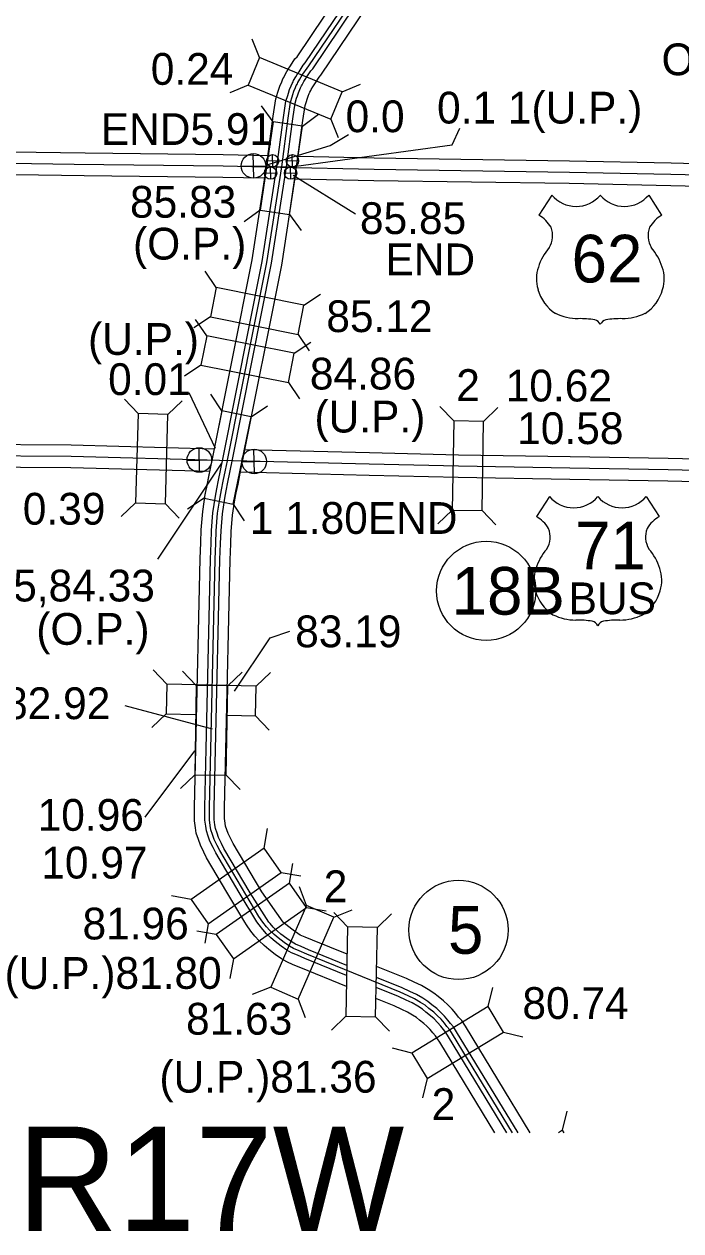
# Model space of a CAD drawing. Extents: x 31699 to 244310, y -8841 to 11474.
# Drawn here: x 131949 to 132532, y 141 to 1211 of the extents above; entities that cross this region are included whole.
import ezdxf

# ---------------------------------------------------------------- set-up
doc = ezdxf.new("R2010")
doc.units = 0
for name, color, linetype in [('B_Logo', 7, 'Continuous'), ('Level 21', 7, 'Continuous'), ('New Level (0)', 7, 'Continuous'), ('R_Border', 7, 'Continuous'), ('R_Border Notes', 7, 'Continuous'), ('R_XS_EARTHWORK_STAGE1', 7, 'Continuous'), ('R_XS_EARTHWORK_STAGE2', 7, 'Continuous'), ('S_AREA_CALC', 7, 'Continuous'), ('S_WALL', 7, 'Continuous'), ('S_WALL_ANNOT', 7, 'Continuous')]:
    doc.layers.add(name, color=color, linetype=linetype)

msp = doc.modelspace()

# ---------------------------------------------------------------- linework, layer by layer
for p, q in [((132417.3, 1059.3), (132405.7, 1041.4)), ((132503.1, 1059.3), (132514.6, 1041.4)), ((132415.1, 792.1), (132403.6, 774.3)), ((132500.9, 792.1), (132512.4, 774.3))]:
    msp.add_line(p, q)
for centre, radius, start, end in [((132438.8, 1077.4), 28.1, 220.075, 319.6701), ((132481.6, 1077.4), 28.1, 220.3299, 319.925), ((132390.7, 1015.5), 30, 30.7809, 59.9883), ((132529.7, 1015.5), 30, 120.0117, 149.2191), ((132397.3, 1023.4), 20.6, 328.8105, 21.2108), ((132523.1, 1023.4), 20.6, 158.7892, 211.1895), ((132451, 981.3), 47.9, 138.9565, 162.6913), ((132469.3, 981.3), 47.9, 17.3087, 41.0435), ((132435.2, 985.2), 31.7, 160.9576, 197.3819), ((132485.2, 985.2), 31.7, 342.6181, 19.0424), ((132440.3, 985.3), 36.7, 195.1074, 237.1312), ((132480, 985.3), 36.7, 302.8688, 344.8926), ((132441, 996.9), 47.1, 244.0771, 269.5779), ((132479.3, 996.9), 47.1, 270.4221, 295.9229), ((132442.1, 863.6), 86.2, 81.1942, 90.9539), ((132452.9, 940.9), 8.26, 28.0342, 72.9864), ((132467.5, 940.9), 8.26, 107.0136, 151.9658), ((132478.2, 863.6), 86.2, 89.0461, 98.8058), ((132436.6, 810.2), 28.1, 220.075, 319.6701), ((132479.4, 810.2), 28.1, 220.3299, 319.925), ((132388.5, 748.4), 30, 30.7809, 59.9883), ((132527.5, 748.4), 30, 120.0117, 149.2191), ((132395.1, 756.3), 20.6, 328.8105, 21.2108), ((132520.9, 756.3), 20.6, 158.7892, 211.1895), ((132448.8, 714.1), 47.9, 138.9565, 162.6913), ((132467.2, 714.1), 47.9, 17.3087, 41.0435), ((132433, 718.1), 31.7, 160.9576, 197.3819), ((132483, 718.1), 31.7, 342.6181, 19.0424), ((132438.1, 718.2), 36.7, 195.1074, 237.1312), ((132477.8, 718.2), 36.7, 302.8688, 344.8926), ((132438.8, 729.7), 47.1, 244.0771, 269.5779), ((132477.2, 729.7), 47.1, 270.4221, 295.9229), ((132439.9, 596.4), 86.2, 81.1942, 90.9539), ((132450.7, 673.7), 8.26, 28.0342, 72.9864), ((132465.3, 673.7), 8.26, 107.0136, 151.9658), ((132476.1, 596.4), 86.2, 89.0461, 98.8058)]:
    msp.add_arc(centre, radius, start, end)
at = {"layer": 'B_Logo'}
for points in [[(132177.6, 1084.3), (132183.3, 1127.5), (132185.5, 1141.6), (132186.9, 1146.4), (132187.6, 1148.4), (132188.5, 1151.5), (132189.8, 1154.6), (132190.6, 1156.4), (132191.5, 1158), (132192, 1159.1), (132193.8, 1162.1), (132194.9, 1164.1), (132196.4, 1166.4), (132200.1, 1172), (132201.8, 1173.9), (132251, 1246.9)], [(131993.6, 1086.6), (131860.5, 1088.6), (131748.1, 1089.1), (131572.5, 1093), (131471.8, 1095)], [(132176.7, 1083.9), (132125.7, 1084.9), (131993.6, 1086.6)], [(132176.7, 1083.9), (132125.7, 1084.9), (131993.6, 1086.6)], [(132129.6, 824.3), (132164.4, 999.7), (132177.6, 1084.3)], [(132699.4, 1074.2), (132611.2, 1075.4), (132522.8, 1077.5), (132432.9, 1079.5), (132259.5, 1082.1), (132176.7, 1083.9)], [(132608.2, 813.7), (132520.3, 815.7), (132433.3, 817.2), (132334.3, 818.9), (132255.3, 820.8), (132122.5, 824), (131990.9, 827.6), (131900.9, 828.2)], [(132382.3, 228.1), (132329.2, 315.5), (132326.6, 319.5), (132324.2, 322.3), (132321.9, 325.2), (132319, 328.7), (132315.6, 332), (132312.5, 335), (132308.2, 338.4), (132304.8, 341.1), (132300.6, 343.7), (132295.3, 346.9), (132289.7, 349.4), (132282.8, 352.7), (132199.8, 386.5), (132193.2, 389.3), (132188.2, 391.5), (132184.6, 393.5), (132179.8, 396.9), (132174.5, 401), (132170.8, 404), (132167.1, 407.5), (132164.1, 410.8), (132160.9, 414.8), (132157.4, 419.7), (132122.8, 478.2), (132120.5, 482.7), (132117.8, 488.2), (132116.4, 492.4), (132114.8, 496.8), (132114.3, 500.5), (132113.5, 505.6), (132113.6, 516.5), (132118.7, 736.4), (132119.3, 750.8), (132119.6, 761.8), (132120.8, 777.3), (132123, 791.5), (132124.2, 798), (132125.8, 805.7), (132127.8, 815.4), (132129.6, 823.9)]]:
    msp.add_lwpolyline(points, dxfattribs=at)
at = {"layer": 'Level 21'}
for p, q in [((132152.9, 1074.3), (132152.4, 1096)), ((132169.7, 1084.3), (132169.4, 1095.2)), ((132187.2, 1084.3), (132186.9, 1095.2)), ((132141.8, 1084.9), (132163.5, 1085.4)), ((132164.1, 1089.6), (132175, 1089.9)), ((132167.9, 1073.5), (132167.7, 1084.3)), ((132181.6, 1089.6), (132192.5, 1089.9)), ((132185.6, 1073.5), (132185.4, 1084.3)), ((132162.4, 1078.8), (132173.2, 1079)), ((132180.1, 1078.8), (132190.9, 1079)), ((132104.8, 813.6), (132104.3, 835.3)), ((132093.7, 824.2), (132115.4, 824.7)), ((132153.5, 812.4), (132153, 834.1)), ((132142.4, 823), (132164.1, 823.5)), ((132075.3, 599.4), (132062.5, 587.3))]:
    msp.add_line(p, q, dxfattribs=at)
for centre, radius in [((132152.6, 1085.2), 10.9), ((132169.6, 1089.8), 5.43), ((132187.1, 1089.8), 5.43), ((132167.8, 1078.9), 5.43), ((132185.5, 1078.9), 5.43), ((132104.6, 824.5), 10.9), ((132153.2, 823.2), 10.9)]:
    msp.add_circle(centre, radius, dxfattribs=at)
at = {"layer": 'New Level (0)'}
for points in [[(132116.5, 826.9), (132151.3, 1002), (132164.1, 1084.3), (132190.9, 1084.3)], [(132125.5, 825.1), (132160.3, 1000.4), (132173.4, 1084.3)], [(132133.7, 823.5), (132168.5, 998.9), (132181.8, 1084.3)], [(132189.3, 1073), (132190.9, 1084.3)], [(132142.6, 821.7), (132177.6, 997.3), (132189.3, 1073)], [(132101.4, 568.5), (132105.3, 736.8), (132106, 751.3), (132106.3, 762.6), (132107.6, 778.8), (132109.9, 793.8), (132111.2, 800.5), (132112.7, 808.4), (132116.5, 826.9)], [(132110.6, 568.5), (132114.5, 736.5), (132115.1, 750.9), (132115.5, 762.1), (132116.7, 777.7), (132118.9, 792.3), (132120.2, 798.8), (132121.7, 806.5), (132125.5, 825.1)], [(132118.9, 568), (132122.8, 736.2), (132123.5, 750.6), (132123.8, 761.6), (132125, 776.8), (132127.1, 790.8), (132128.3, 797.2), (132129.9, 804.9), (132133.7, 823.5)], [(132128.1, 567.7), (132132, 735.9), (132132.6, 750.3), (132132.9, 761.1), (132134.1, 775.7), (132136.2, 789.3), (132137.3, 795.4), (132138.9, 803.1), (132140.8, 812.7), (132142.6, 821.7)], [(132144.8, 414.9), (132129, 441.4), (132111, 471.8), (132108.6, 476.8), (132105.5, 483.1), (132103.8, 488), (132101.8, 493.6), (132101.1, 498.5), (132100.2, 504.6), (132100.2, 516.7), (132101.4, 568.5)], [(132155.5, 415.2), (132139.8, 441.2), (132119.1, 476.2), (132116.8, 480.9), (132114, 486.6), (132112.5, 491), (132110.8, 495.8), (132110.2, 499.9), (132109.4, 505.3), (132109.4, 516.5), (132110.6, 568.5)], [(132166.2, 414.9), (132149.7, 440.9), (132126.4, 480.2), (132124.3, 484.5), (132121.7, 489.8), (132120.3, 493.8), (132118.9, 497.8), (132118.4, 501.1), (132117.7, 505.9), (132117.7, 516.4), (132118.9, 568)], [(132178.8, 414.8), (132159.9, 441.7), (132134.5, 484.5), (132132.5, 488.6), (132130.2, 493.3), (132129, 496.8), (132127.8, 500), (132127.5, 502.5), (132126.9, 506.6), (132126.9, 516.3), (132128.1, 567.7)], [(132235, 357.7), (132194.6, 374.2), (132187.9, 377.1), (132182.3, 379.5), (132177.4, 382.3), (132171.9, 386.2), (132166.2, 390.6), (132162, 394), (132157.5, 398.2), (132153.9, 402.3), (132150.3, 406.7), (132146.3, 412.4), (132144.8, 414.9)], [(132235.2, 367.6), (132198.2, 382.6), (132191.5, 385.5), (132186.3, 387.7), (132182.3, 390), (132177.3, 393.6), (132171.9, 397.8), (132168, 400.9), (132164.1, 404.6), (132161, 408.2), (132157.6, 412.3), (132155.5, 415.2)], [(132235.4, 376.5), (132201.4, 390.3), (132194.8, 393.2), (132190, 395.2), (132186.8, 397), (132182.3, 400.3), (132177, 404.3), (132173.5, 407.2), (132170.1, 410.4), (132167.3, 413.5), (132166.2, 414.9)], [(132235.6, 386.3), (132205, 398.7), (132198.4, 401.6), (132194.1, 403.4), (132191.8, 404.7), (132187.8, 407.6), (132182.7, 411.5), (132179.5, 414.1), (132178.8, 414.8)], [(132397.9, 228.1), (132340.5, 322.6), (132337.3, 327.5), (132334.5, 330.7), (132332.2, 333.7), (132328.7, 337.8), (132324.9, 341.5), (132321.2, 345.1), (132316.5, 348.8), (132312.6, 352), (132307.6, 355.1), (132301.5, 358.8), (132295.2, 361.6), (132288.2, 364.9), (132261.8, 375.6)], [(132387.2, 228.1), (132332.8, 317.7), (132330, 322), (132327.4, 324.9), (132325.1, 327.9), (132322, 331.5), (132318.5, 335), (132315.2, 338.2), (132310.8, 341.6), (132307.3, 344.5), (132302.8, 347.3), (132297.3, 350.6), (132291.4, 353.2), (132284.5, 356.5), (132261.6, 365.8)], [(132377.4, 228.1), (132325.7, 313.2), (132323.3, 317), (132321, 319.7), (132318.7, 322.6), (132315.9, 325.8), (132312.7, 329), (132309.7, 331.9), (132305.6, 335.1), (132302.4, 337.7), (132298.4, 340.2), (132293.4, 343.2), (132287.9, 345.7), (132281.2, 348.9), (132261.4, 356.9)], [(132366.7, 228.1), (132318, 308.3), (132315.9, 311.5), (132313.9, 313.9), (132311.6, 316.8), (132309.2, 319.6), (132306.3, 322.5), (132303.7, 325), (132299.8, 327.9), (132297.1, 330.3), (132293.7, 332.3), (132289.1, 335.1), (132284.1, 337.3), (132277.5, 340.5), (132261.2, 347.1)]]:
    msp.add_lwpolyline(points, dxfattribs=at)
at = {"layer": 'R_Border Notes'}
for centre in [(132359, 708.5), (132334.5, 407.9)]:
    msp.add_circle(centre, 44, dxfattribs=at)
at = {"layer": 'R_XS_EARTHWORK_STAGE1'}
for p, q in [((132158, 1181.3), (132151.3, 1197.5)), ((132147.9, 1156.9), (132131.7, 1150.1)), ((132231.2, 1151), (132247.4, 1157.7)), ((132170.1, 1124.4), (132159.6, 1138.6)), ((132196.2, 1120.5), (132210.4, 1131)), ((132221.1, 1126.6), (132227.8, 1110.3)), ((132158.4, 1046.1), (132144.2, 1035.6)), ((132184.5, 1042.2), (132194.9, 1028)), ((132119.6, 977.3), (132109.8, 991.9)), ((132197.3, 961.8), (132211.9, 971.6)), ((132114.5, 951.4), (132099.8, 941.6)), ((132111.1, 934.6), (132101.3, 949.2)), ((132192.1, 935.9), (132201.9, 921.3)), ((132188.8, 919.1), (132203.4, 928.9)), ((132106, 908.7), (132091.3, 898.9)), ((132183.6, 893.2), (132193.4, 878.6)), ((132050.2, 865.6), (132038.1, 878.4)), ((132124.6, 868.2), (132114.9, 882.9)), ((132076.6, 864.9), (132089.4, 877)), ((132150.5, 862.9), (132165.1, 872.6)), ((132330.3, 859.2), (132318, 871.9)), ((132356.7, 858.7), (132369.3, 871)), ((132330.3, 859.2), (132328.9, 780)), ((132356.7, 858.7), (132330.3, 859.2)), ((132355.3, 779.6), (132356.7, 858.7)), ((132048.1, 786.4), (132035.3, 774.3)), ((132074.5, 785.7), (132086.6, 772.9)), ((132108.8, 790.6), (132094.1, 780.9)), ((132134.6, 785.3), (132144.3, 770.6)), ((132328.9, 780), (132316.2, 767.8)), ((132328.9, 780), (132355.3, 779.6)), ((132355.3, 779.6), (132367.5, 766.9)), ((132075.9, 625.8), (132063.7, 638.6)), ((132101.8, 624.6), (132089.6, 637.3)), ((132129.9, 624.2), (132142.6, 636.4)), ((132155.1, 624), (132167.8, 636.2)), ((132075.9, 625.8), (132075.3, 599.4)), ((132155.1, 624), (132075.9, 625.8)), ((132101.8, 624.6), (132100.5, 545.5)), ((132129.9, 624.2), (132101.8, 624.6)), ((132128.5, 545), (132129.9, 624.2)), ((132154.5, 597.6), (132155.1, 624)), ((132075.3, 599.4), (132062.5, 587.3)), ((132075.3, 599.4), (132101, 598.8)), ((132129.7, 598.2), (132154.5, 597.6)), ((132166.6, 584.9), (132154.5, 597.6)), ((132100.5, 545.5), (132087.8, 533.2)), ((132100.5, 545.5), (132128.5, 545)), ((132128.5, 545), (132140.7, 532.3)), ((132162.1, 480.5), (132165.1, 497.8)), ((132184.5, 449.3), (132187.5, 466.7)), ((132177.2, 458.9), (132194.6, 455.8)), ((132199.7, 429.7), (132193.3, 446.1)), ((132097.2, 435), (132079.9, 438.1)), ((132199.6, 427.7), (132217, 424.7)), ((132223.9, 419.1), (132240.2, 425.6)), ((132236.1, 410.6), (132223.9, 423.3)), ((132262.5, 410.1), (132275.1, 422.3)), ((132119.6, 403.9), (132102.3, 406.9)), ((132112.4, 413.4), (132109.4, 396.1)), ((132134.8, 382.3), (132131.7, 364.9)), ((132167.9, 357.2), (132151.5, 350.8)), ((132360.7, 339.9), (132364.9, 357)), ((132192.1, 346.6), (132198.5, 330.2)), ((132234.5, 331.4), (132221.8, 319.2)), ((132260.9, 330.9), (132273.1, 318.2)), ((132374.4, 317.4), (132391.5, 313.2)), ((132293, 298.8), (132275.9, 303)), ((132306.7, 276.3), (132302.5, 259.2)), ((132426.7, 230.3), (132430.9, 247.4))]:
    msp.add_line(p, q, dxfattribs=at)
for points in [[(132231.2, 1151), (132158, 1181.3), (132147.9, 1156.9), (132221.1, 1126.6)], [(132170.1, 1124.4), (132158.4, 1046.1), (132184.5, 1042.2), (132196.2, 1120.5)], [(132197.3, 961.8), (132119.6, 977.3), (132114.5, 951.4), (132192.1, 935.9)], [(132188.8, 919.1), (132111.1, 934.6), (132106, 908.7), (132183.6, 893.2)], [(132124.6, 868.2), (132108.8, 790.6), (132134.6, 785.3), (132150.5, 862.9)], [(132050.2, 865.6), (132048.1, 786.4), (132074.5, 785.7), (132076.6, 864.9)], [(132112.4, 413.4), (132177.2, 458.9), (132162.1, 480.5), (132097.2, 435)], [(132134.8, 382.3), (132199.6, 427.7), (132184.5, 449.3), (132119.6, 403.9)], [(132192.1, 346.6), (132223.9, 419.1), (132199.7, 429.7), (132167.9, 357.2)], [(132236.1, 410.6), (132234.5, 331.4), (132260.9, 330.9), (132262.5, 410.1)], [(132306.7, 276.3), (132374.4, 317.4), (132360.7, 339.9), (132293, 298.8)]]:
    msp.add_lwpolyline(points, close=True, dxfattribs=at)
msp.add_lwpolyline([(132428.1, 228.1), (132426.7, 230.3), (132423, 228.1)], dxfattribs=at)
at = {"layer": 'R_XS_EARTHWORK_STAGE2'}
for points in [[(132003.2, 1096.5), (131850.6, 1098.6)], [(132165.5, 1094.1), (132125.8, 1094.9), (132003.2, 1096.5)], [(132699.5, 1084.2), (132611.4, 1085.4), (132523.1, 1087.5), (132433, 1089.5), (132259.7, 1092.1), (132192.4, 1093.5)], [(132002.4, 1076.5), (131860.4, 1078.6), (131853.6, 1078.6)], [(132162, 1074.2), (132125.5, 1074.9), (132002.4, 1076.5)], [(132689.2, 1064.3), (132611, 1065.4), (132522.6, 1067.5), (132432.7, 1069.5), (132259.3, 1072.1), (132189.5, 1073.6)]]:
    msp.add_lwpolyline(points, dxfattribs=at)
at = {"layer": 'S_AREA_CALC'}
for points in [[(132165.4, 1093.6), (132170.1, 1129.4), (132172.4, 1144.6), (132174.2, 1150.5), (132174.9, 1152.5), (132176, 1156), (132177.6, 1159.8), (132178.7, 1162.3), (132179.4, 1163.7), (132180, 1165.2), (132182.2, 1168.8), (132183.5, 1171.1), (132185.3, 1173.8), (132189.4, 1180), (132191.2, 1182), (132239.9, 1254.3), (132240, 1254.5)], [(132173.4, 1084.3), (132179.2, 1128.1), (132181.4, 1142.6), (132183, 1147.7), (132183.6, 1149.7), (132184.6, 1152.9), (132186, 1156.2), (132186.9, 1158.2), (132187.7, 1159.8), (132188.2, 1161), (132190.2, 1164.1), (132191.3, 1166.3), (132193, 1168.7), (132196.8, 1174.5), (132198.5, 1176.5), (132247.5, 1249.2), (132248.7, 1251)], [(132181.8, 1084.3), (132187.4, 1126.9), (132189.5, 1140.7), (132190.9, 1145.2), (132191.6, 1147.2), (132192.5, 1150.1), (132193.6, 1152.9), (132194.4, 1154.5), (132195.3, 1156.2), (132195.7, 1157.2), (132197.4, 1160), (132198.5, 1161.9), (132199.9, 1164.1), (132203.4, 1169.5), (132205.1, 1171.4), (132254.4, 1244.6), (132256.2, 1247.3)], [(132190.9, 1084.3), (132196.5, 1125.6), (132198.5, 1138.7), (132199.6, 1142.4), (132200.3, 1144.4), (132201.1, 1147), (132202.1, 1149.3), (132202.6, 1150.5), (132203.5, 1152.2), (132203.9, 1153), (132205.3, 1155.3), (132206.3, 1157.2), (132207.5, 1159), (132210.8, 1163.9), (132212.4, 1165.8), (132262, 1239.5), (132264.5, 1243.2)], [(132164.1, 1084.3), (132165.5, 1093.6)], [(132114.1, 814.3), (131990.7, 817.6), (131900.9, 818.2), (131881.8, 818.2), (131877.7, 818.5), (131873.5, 819.7), (131869.6, 821.4), (131867, 822.9), (131863.8, 824.6), (131860.3, 827.2), (131856.9, 831.1), (131854, 835.1), (131848.9, 845)], [(132117.6, 834.2), (131991, 837.6), (131900.9, 838.2)], [(132685.3, 821.5), (132608.5, 823.7), (132520.5, 825.7), (132433.5, 827.2), (132334.5, 828.9), (132255.6, 830.8), (132144.6, 833.5)], [(132686.6, 801.5), (132607.9, 803.7), (132520.1, 805.7), (132433.2, 807.2), (132334.1, 808.9), (132255.1, 810.8), (132141.3, 813.6)]]:
    msp.add_lwpolyline(points, dxfattribs=at)
at = {"layer": 'S_WALL'}
for p, q in [((132095.2, 884.4), (132118.6, 834.9)), ((132067.8, 736.6), (132124.6, 821.7)), ((132038.5, 606.9), (132116.1, 586.1)), ((132056.5, 507.9), (132100.6, 566.8))]:
    msp.add_line(p, q, dxfattribs=at)
for points in [[(132190.4, 1084.9), (132328.7, 1103.8), (132335.7, 1118.7)], [(132135.7, 619.7), (132167.4, 667), (132184.9, 672.7)]]:
    msp.add_lwpolyline(points, dxfattribs=at)
at = {"layer": 'S_WALL_ANNOT'}
msp.add_line((132187.9, 1077), (132243, 1042.8), dxfattribs=at)
msp.add_lwpolyline([(132163.6, 1085.9), (132220.6, 1103.3), (132237, 1113.2)], dxfattribs=at)

# ---------------------------------------------------------------- texts
for s, height, p in [('62', 42.24, (132434.7, 981.9)), ('71', 42.24, (132437.8, 727.5)), ('BUS', 28.16, (132432.1, 687.8))]:
    msp.add_text(s, height=height).set_placement(p)
at = {"layer": 'R_Border'}
msp.add_text('R17W', height=92.4, dxfattribs=at).set_placement((131943, 141.1))
at = {"layer": 'R_Border Notes'}
for s, height, p in [('18B', 42.24, (132328.3, 687.4)), ('5', 42.2, (132325.1, 386.8))]:
    msp.add_text(s, height=height, dxfattribs=at).set_placement(p)
at = {"layer": 'R_XS_EARTHWORK_STAGE1'}
for p in [(132332.4, 876.8), (132214.9, 432.5), (132310.6, 239.4)]:
    msp.add_text('2', height=28.2, dxfattribs=at).set_placement(p)
at = {"layer": 'S_WALL'}
for s, p in [('0.24', (132061.5, 1157.1)), ('0.1 1(U.P.)', (132315.4, 1122.8)), ('85.83', (132043.1, 1039.3)), ('85.85', (132247, 1024.8)), ('(O.P.)', (132045.8, 1002.2)), ('END', (132269.6, 988.3)), ('85.12', (132217.2, 937.9)), ('(U.P.)', (132005.9, 917.7)), ('0.01', (132023.7, 882.1)), ('84.86', (132202.6, 887)), ('10.62', (132376.3, 876.4)), ('(U.P.)', (132206.7, 848.9)), ('10.58', (132386.5, 838.6)), ('0.39', (131948, 767.2)), ('84.35,84.33', (131866.2, 699.1)), ('(O.P.)', (131960, 660.7)), ('83.19', (132189.6, 658.5)), ('(O.P.)82.92', (131831, 594.8)), ('10.96', (131961.2, 495.8)), ('10.97', (131964.4, 453.5)), ('81.96', (132001, 399.5)), ('(U.P.)81.80', (131931.9, 355.7)), ('80.74', (132391.1, 329)), ('81.63', (132092.8, 315.1)), ('(U.P.)81.36', (132069.2, 263.7))]:
    msp.add_text(s, height=28.16, dxfattribs=at).set_placement(p)
at = {"layer": 'S_WALL_ANNOT'}
for s, p in [('OVER U.S. 62', (132514.5, 1165.6)), ('0.0', (132234.3, 1115.1)), ('END5.91', (132017.2, 1103.8)), ('1 1.80END', (132149.3, 759))]:
    msp.add_text(s, height=28.16, dxfattribs=at).set_placement(p)

doc.saveas('drawing.dxf')
